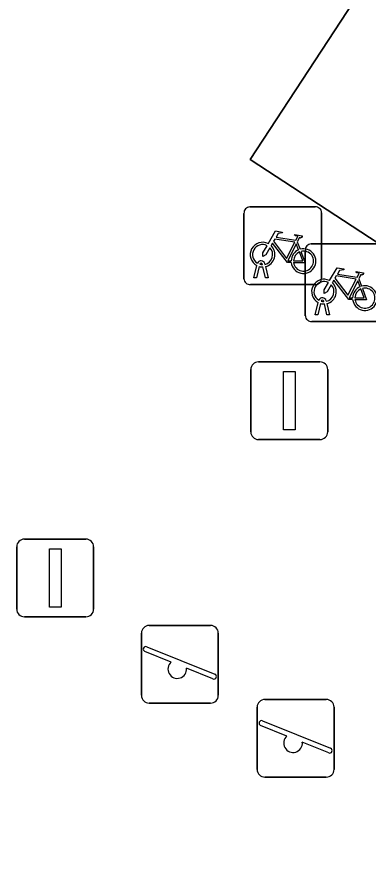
# Model space of a CAD drawing. Extents: x 159279 to 160377, y 384531 to 385888.
# Drawn here: x 160102.81 to 160107.33, y 384954.67 to 384965.44 of the extents above; entities that cross this region are included whole.
import ezdxf

# ---------------------------------------------------------------- set-up
doc = ezdxf.new("R2010")
doc.units = 0
for name, color, linetype in [('IMGEO_Fietsenrek', 7, 'Continuous'), ('IMGEO_Lichtmast', 7, 'Continuous'), ('IMGEO_Pand', 7, 'Continuous'), ('IMGEO_Speelvoorziening', 7, 'Continuous'), ('IMGEO_Voetpad_open', 7, 'Continuous')]:
    doc.layers.add(name, color=color, linetype=linetype)

msp = doc.modelspace()

# ---------------------------------------------------------------- linework, layer by layer
at = {"layer": 'IMGEO_Fietsenrek'}
for p, q in [((160105.807, 384962.994), (160106.648, 384962.994)), ((160106.648, 384962.994), (160105.807, 384962.994)), ((160105.732, 384962.069), (160105.732, 384962.91)), ((160105.732, 384962.91), (160105.732, 384962.069)), ((160106.732, 384962.919), (160106.732, 384962.078)), ((160106.732, 384962.078), (160106.732, 384962.919)), ((160106.419, 384962.543), (160106.455, 384962.448)), ((160106.597, 384962.518), (160107.438, 384962.518)), ((160107.438, 384962.518), (160106.597, 384962.518)), ((160106.522, 384961.593), (160106.522, 384962.434)), ((160106.522, 384962.434), (160106.522, 384961.593)), ((160105.859, 384962.078), (160105.898, 384962.238)), ((160105.928, 384962.226), (160105.893, 384962.078)), ((160105.97, 384962.25), (160105.969, 384962.254)), ((160106.001, 384962.261), (160106.002, 384962.254)), ((160106.009, 384962.224), (160106.044, 384962.078)), ((160106.011, 384962.078), (160105.977, 384962.22)), ((160105.893, 384962.078), (160105.859, 384962.078)), ((160106.044, 384962.078), (160106.011, 384962.078)), ((160107.209, 384962.067), (160107.245, 384961.972)), ((160106.657, 384961.994), (160105.816, 384961.994)), ((160105.816, 384961.994), (160106.657, 384961.994)), ((160106.649, 384961.602), (160106.688, 384961.762)), ((160106.718, 384961.75), (160106.683, 384961.602)), ((160106.76, 384961.774), (160106.759, 384961.778)), ((160106.801, 384961.602), (160106.767, 384961.744)), ((160106.791, 384961.785), (160106.792, 384961.778)), ((160106.799, 384961.748), (160106.834, 384961.602)), ((160106.683, 384961.602), (160106.649, 384961.602)), ((160106.834, 384961.602), (160106.801, 384961.602)), ((160107.447, 384961.518), (160106.606, 384961.518)), ((160106.606, 384961.518), (160107.447, 384961.518))]:
    msp.add_line(p, q, dxfattribs=at)
for points in [[(160106.045, 384962.52), (160106.14, 384962.684), (160106.226, 384962.67), (160106.228, 384962.661), (160106.172, 384962.65), (160106.145, 384962.605), (160106.401, 384962.564)], [(160106.388, 384962.539), (160106.131, 384962.58), (160106.114, 384962.551), (160106.281, 384962.331), (160106.388, 384962.539)], [(160106.401, 384962.564), (160106.426, 384962.613), (160106.42, 384962.617), (160106.397, 384962.621), (160106.385, 384962.628), (160106.384, 384962.631), (160106.386, 384962.636), (160106.481, 384962.621), (160106.483, 384962.611), (160106.473, 384962.598), (160106.461, 384962.592), (160106.447, 384962.598), (160106.419, 384962.543)], [(160106.066, 384962.468), (160106.014, 384962.378), (160105.974, 384962.353), (160105.975, 384962.4), (160106.03, 384962.494)], [(160106.341, 384962.276), (160106.291, 384962.276), (160106.1, 384962.527), (160106.081, 384962.495)], [(160106.436, 384962.441), (160106.406, 384962.518), (160106.297, 384962.3), (160106.34, 384962.3)], [(160106.37, 384962.3), (160106.49, 384962.299), (160106.446, 384962.413)], [(160106.466, 384962.42), (160106.521, 384962.275), (160106.371, 384962.275)], [(160106.835, 384962.044), (160106.93, 384962.208), (160107.016, 384962.194), (160107.018, 384962.185), (160106.962, 384962.174), (160106.935, 384962.129), (160107.191, 384962.088)], [(160107.191, 384962.088), (160107.216, 384962.137), (160107.21, 384962.141), (160107.187, 384962.145), (160107.175, 384962.152), (160107.174, 384962.155), (160107.176, 384962.16), (160107.271, 384962.145), (160107.273, 384962.135), (160107.263, 384962.122), (160107.251, 384962.116), (160107.237, 384962.122), (160107.209, 384962.067)], [(160106.856, 384961.992), (160106.804, 384961.902), (160106.764, 384961.877), (160106.765, 384961.924), (160106.82, 384962.018)], [(160107.131, 384961.8), (160107.081, 384961.8), (160106.89, 384962.051), (160106.871, 384962.019)], [(160107.178, 384962.063), (160106.921, 384962.104), (160106.904, 384962.075), (160107.071, 384961.855), (160107.178, 384962.063)], [(160107.226, 384961.965), (160107.196, 384962.042), (160107.087, 384961.824), (160107.13, 384961.824)], [(160107.16, 384961.824), (160107.28, 384961.823), (160107.236, 384961.937)], [(160107.256, 384961.944), (160107.311, 384961.799), (160107.161, 384961.799)]]:
    msp.add_lwpolyline(points, dxfattribs=at)
for centre, radius, start, end in [((160105.81, 384962.916), 0.0779, 92.4484, 184.2845), ((160105.81, 384962.916), 0.0779, 92.4484, 184.2845), ((160106.654, 384962.916), 0.0779, 2.4484, 94.2845), ((160106.654, 384962.916), 0.0779, 2.4484, 94.2845), ((160105.972, 384962.379), 0.159, 62.6766, 242.1369), ((160105.972, 384962.379), 0.129, 63.3192, 238.903), ((160105.972, 384962.379), 0.129, 283.6043, 43.4302), ((160105.972, 384962.379), 0.159, 283.5766, 46.6042), ((160106.499, 384962.295), 0.159, 113.3408, 178.3217), ((160106.499, 384962.295), 0.159, 187.0065, 105.7708), ((160106.6, 384962.44), 0.0779, 92.4484, 184.2845), ((160106.6, 384962.44), 0.0779, 92.4484, 184.2845), ((160106.499, 384962.295), 0.129, 113.923, 177.9556), ((160106.499, 384962.295), 0.129, 188.6715, 104.5883), ((160105.952, 384962.25), 0.0499, 12.8025, 158.6934), ((160105.972, 384962.379), 0.159, 253.9967, 271.7867), ((160105.952, 384962.25), 0.0174, 12.8025, 163.4502), ((160105.972, 384962.379), 0.129, 253.415, 269.0204), ((160105.81, 384962.072), 0.0779, 182.4484, 274.2845), ((160105.81, 384962.072), 0.0779, 182.4484, 274.2845), ((160106.762, 384961.903), 0.159, 62.6766, 242.1369), ((160106.762, 384961.903), 0.129, 63.3192, 238.903), ((160106.654, 384962.072), 0.0779, 272.4484, 4.2845), ((160106.654, 384962.072), 0.0779, 272.4484, 4.2845), ((160106.762, 384961.903), 0.159, 283.5766, 46.6042), ((160106.762, 384961.903), 0.129, 283.6043, 43.4302), ((160107.289, 384961.819), 0.159, 113.3408, 178.3217), ((160107.289, 384961.819), 0.159, 187.0065, 105.7708), ((160107.289, 384961.819), 0.129, 113.923, 177.9556), ((160107.289, 384961.819), 0.129, 188.6715, 104.5883), ((160106.742, 384961.774), 0.0499, 12.8025, 158.6934), ((160106.762, 384961.903), 0.159, 253.9967, 271.7867), ((160106.742, 384961.774), 0.0174, 12.8025, 163.4502), ((160106.762, 384961.903), 0.129, 253.415, 269.0204), ((160106.6, 384961.596), 0.0779, 182.4484, 274.2845), ((160106.6, 384961.596), 0.0779, 182.4484, 274.2845)]:
    msp.add_arc(centre, radius, start, end, dxfattribs=at)
at = {"layer": 'IMGEO_Lichtmast'}
for p, q in [((160105.92, 384960.998), (160106.71, 384960.998)), ((160106.71, 384960.998), (160105.92, 384960.998)), ((160105.82, 384960.098), (160105.82, 384960.898)), ((160105.82, 384960.898), (160105.82, 384960.098)), ((160106.81, 384960.898), (160106.81, 384960.098)), ((160106.81, 384960.098), (160106.81, 384960.898)), ((160106.71, 384959.998), (160105.92, 384959.998)), ((160105.92, 384959.998), (160106.71, 384959.998)), ((160102.907, 384958.716), (160103.697, 384958.716)), ((160103.697, 384958.716), (160102.907, 384958.716)), ((160102.807, 384957.816), (160102.807, 384958.616)), ((160102.807, 384958.616), (160102.807, 384957.816)), ((160103.797, 384958.616), (160103.797, 384957.816)), ((160103.797, 384957.816), (160103.797, 384958.616)), ((160103.697, 384957.716), (160102.907, 384957.716)), ((160102.907, 384957.716), (160103.697, 384957.716))]:
    msp.add_line(p, q, dxfattribs=at)
for points in [[(160106.24, 384960.873), (160106.39, 384960.873), (160106.39, 384960.123), (160106.24, 384960.123), (160106.24, 384960.873)], [(160103.227, 384958.591), (160103.377, 384958.591), (160103.377, 384957.841), (160103.227, 384957.841), (160103.227, 384958.591)]]:
    msp.add_lwpolyline(points, dxfattribs=at)
for centre, start, end in [((160105.92, 384960.898), 90, 180), ((160105.92, 384960.898), 90, 180), ((160106.71, 384960.898), 0, 90), ((160106.71, 384960.898), 360, 90), ((160105.92, 384960.098), 180, 270), ((160105.92, 384960.098), 180, 270), ((160106.71, 384960.098), 270, 0), ((160106.71, 384960.098), 270, 0), ((160102.907, 384958.616), 90, 180), ((160102.907, 384958.616), 90, 180), ((160103.697, 384958.616), 0, 90), ((160103.697, 384958.616), 360, 90), ((160102.907, 384957.816), 180, 270), ((160102.907, 384957.816), 180, 270), ((160103.697, 384957.816), 270, 0), ((160103.697, 384957.816), 270, 0)]:
    msp.add_arc(centre, 0.1, start, end, dxfattribs=at)
at = {"layer": 'IMGEO_Pand'}
msp.add_lwpolyline([(160111.367, 384964.886), (160108.063, 384967.045), (160105.813, 384963.602), (160115.684, 384957.151), (160116.744, 384956.459), (160119.654, 384960.913), (160119.931, 384961.336), (160117.562, 384960.838)], close=True, dxfattribs=at)
at = {"layer": 'IMGEO_Speelvoorziening'}
for p, q in [((160104.512, 384957.605), (160105.302, 384957.605)), ((160105.302, 384957.605), (160104.512, 384957.605)), ((160104.412, 384956.705), (160104.412, 384957.505)), ((160104.412, 384957.505), (160104.412, 384956.705)), ((160105.402, 384957.505), (160105.402, 384956.705)), ((160105.402, 384956.705), (160105.402, 384957.505)), ((160104.481, 384957.33), (160105.357, 384956.977)), ((160104.795, 384957.133), (160104.456, 384957.27)), ((160105.333, 384956.917), (160104.993, 384957.054)), ((160106.002, 384956.652), (160106.792, 384956.652)), ((160106.792, 384956.652), (160106.002, 384956.652)), ((160105.302, 384956.605), (160104.512, 384956.605)), ((160104.512, 384956.605), (160105.302, 384956.605)), ((160105.902, 384955.752), (160105.902, 384956.552)), ((160105.902, 384956.552), (160105.902, 384955.752)), ((160106.892, 384956.552), (160106.892, 384955.752)), ((160106.892, 384955.752), (160106.892, 384956.552)), ((160106.285, 384956.18), (160105.946, 384956.317)), ((160105.971, 384956.377), (160106.847, 384956.024)), ((160106.823, 384955.964), (160106.483, 384956.101)), ((160106.792, 384955.652), (160106.002, 384955.652)), ((160106.002, 384955.652), (160106.792, 384955.652))]:
    msp.add_line(p, q, dxfattribs=at)
for centre, radius, start, end in [((160104.512, 384957.505), 0.1, 90, 180), ((160104.512, 384957.505), 0.1, 90, 180), ((160105.302, 384957.505), 0.1, 0, 90), ((160105.302, 384957.505), 0.1, 360, 90), ((160104.469, 384957.3), 0.0327, 68.078, 248.078), ((160104.874, 384957.043), 0.12, 130.9928, 5.1632), ((160105.345, 384956.947), 0.0327, 248.078, 68.078), ((160104.512, 384956.705), 0.1, 180, 270), ((160104.512, 384956.705), 0.1, 180, 270), ((160105.302, 384956.705), 0.1, 270, 0), ((160105.302, 384956.705), 0.1, 270, 0), ((160106.002, 384956.552), 0.1, 90, 180), ((160106.002, 384956.552), 0.1, 90, 180), ((160106.792, 384956.552), 0.1, 0, 90), ((160106.792, 384956.552), 0.1, 360, 90), ((160105.959, 384956.347), 0.0327, 68.078, 248.078), ((160106.364, 384956.09), 0.12, 130.9928, 5.1632), ((160106.835, 384955.994), 0.0327, 248.078, 68.078), ((160106.002, 384955.752), 0.1, 180, 270), ((160106.002, 384955.752), 0.1, 180, 270), ((160106.792, 384955.752), 0.1, 270, 0), ((160106.792, 384955.752), 0.1, 270, 0)]:
    msp.add_arc(centre, radius, start, end, dxfattribs=at)
at = {"layer": 'IMGEO_Voetpad_open'}
msp.add_lwpolyline([(160124.329, 384948.975), (160120.057, 384951.729), (160120.205, 384951.959), (160119.592, 384952.35), (160114.625, 384955.513), (160115.684, 384957.151), (160105.813, 384963.602), (160108.063, 384967.045), (160111.367, 384964.886), (160112.423, 384966.549), (160108.586, 384969.148), (160108.038, 384971.651), (160105.24, 384973.458), (160105.028, 384973.162)], dxfattribs=at)

doc.saveas('drawing.dxf')
